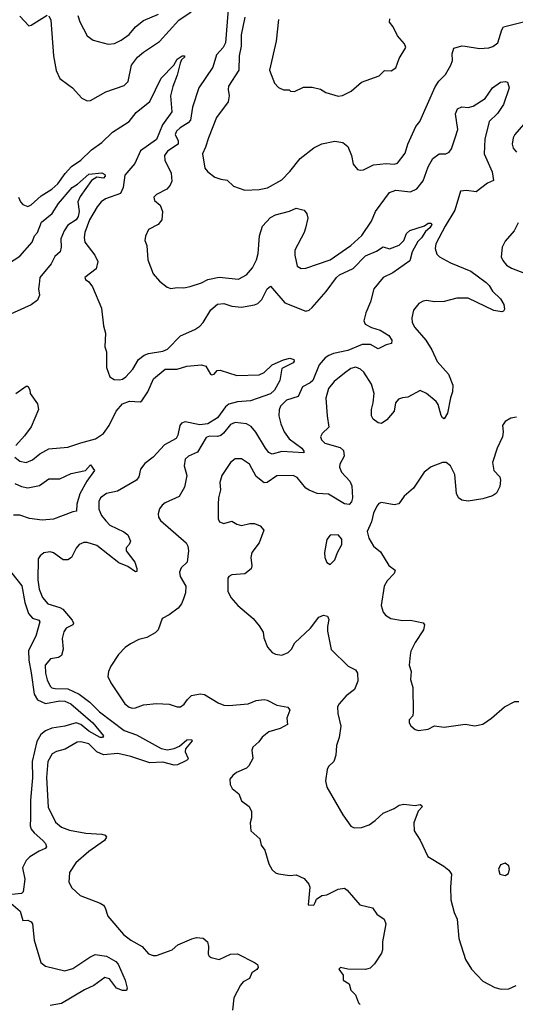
# Model space of a CAD drawing. Extents: x 2087054 to 2277909, y 548907 to 753496.
# Tile 287 of 444: x 2200005 to 2203088, y 669835 to 675959. Entities that reach past the tile are written whole.
import ezdxf

# ---------------------------------------------------------------- set-up
doc = ezdxf.new("R2010")
doc.units = 0

msp = doc.modelspace()

# ---------------------------------------------------------------- linework, layer by layer
at = {"layer": '0CON20XD'}
for points in [[(2201305.3, 676075), (2201285.7, 675814.3), (2201269.6, 675785), (2201228.8, 675741.2), (2201207.1, 675662.9), (2201118.1, 675535), (2201079.5, 675415), (2201066.6, 675333.4), (2201053, 675317), (2201002.9, 675287.1), (2200979.6, 675265), (2200971.8, 675245), (2200990, 675205), (2200991.1, 675185), (2200925, 675140.4), (2200905.6, 675115), (2200907.8, 675085), (2200946.4, 675005), (2200951.1, 674955), (2200940.9, 674929.1), (2200919.2, 674905), (2200855, 674872), (2200838.8, 674855), (2200843.8, 674835), (2200879.2, 674805), (2200894, 674765), (2200888, 674715), (2200865, 674686), (2200806, 674655), (2200787.7, 674612.3), (2200783.8, 674585), (2200796, 674555), (2200802, 674465), (2200835, 674377.5), (2200875, 674333.3), (2200922.5, 674295), (2200945, 674286.7), (2200985, 674293.3), (2201025, 674291.2), (2201065, 674300), (2201135, 674322), (2201175, 674342.9), (2201245, 674357.1), (2201365, 674345.7), (2201415, 674372.9), (2201452.5, 674415), (2201478.5, 674465), (2201487.5, 674505), (2201496.2, 674615), (2201515.3, 674674.7), (2201565, 674728.5), (2201595, 674744.5), (2201682.1, 674767.9), (2201725, 674786.2), (2201773.9, 674773.9), (2201791.7, 674751.7), (2201798.1, 674725), (2201782.7, 674662.7), (2201774.5, 674635), (2201716.5, 674525), (2201715.6, 674495), (2201730, 674425), (2201755, 674411.4), (2201785, 674414.3), (2201936.9, 674465), (2202065, 674554.7), (2202133.2, 674616.8), (2202193.2, 674706.8), (2202217.3, 674765), (2202305.3, 674884.7), (2202345, 674898.2), (2202435, 674888.1), (2202475, 674907.1), (2202513.6, 674956.4), (2202546.2, 675043.8), (2202574.3, 675095.7), (2202615, 675123.5), (2202655.4, 675124.6), (2202677.1, 675135), (2202690.9, 675155), (2202714.6, 675225), (2202730.4, 675275), (2202715.7, 675374.3), (2202728.8, 675405), (2202755, 675417.5), (2202795, 675412.9), (2202825, 675420), (2202900.9, 675469.1), (2202945, 675535.7), (2202995, 675569.2), (2203025, 675574.2), (2203039.4, 675569.4), (2203050.6, 675535), (2203015, 675432), (2202978, 675375), (2202924.7, 675325), (2202897.8, 675215), (2202894, 675125), (2202942.9, 675012.9), (2202952, 674958), (2202915, 674941.4), (2202845, 674888.6), (2202785, 674896.9), (2202746.9, 674893.1), (2202711.1, 674775), (2202652.2, 674675), (2202592.5, 674565), (2202589.2, 674535), (2202600.6, 674500.6), (2202615.5, 674485), (2202685, 674446.8), (2202811.9, 674395), (2202905.7, 674325), (2202925.6, 674305), (2202945, 674270), (2202995, 674223.3), (2203016.6, 674186.6), (2203020.9, 674159.1), (2203015, 674146), (2203005, 674142.5), (2202955, 674151.2), (2202795, 674226.7), (2202725, 674227.5), (2202645, 674205.8), (2202585, 674204.3), (2202535, 674212.5), (2202515, 674209.2), (2202487, 674193), (2202455, 674152.5), (2202444.5, 674105.5), (2202446.7, 674075), (2202462.5, 674045), (2202530.4, 673965), (2202568.2, 673905), (2202602.2, 673832.2), (2202672.1, 673755), (2202700, 673685), (2202698, 673645), (2202683.9, 673606.1), (2202665, 673511.2), (2202645, 673477.5), (2202635, 673482.5), (2202627.1, 673497.1), (2202607.8, 673565), (2202595, 673584.5), (2202535, 673634.4), (2202495, 673652.9), (2202419.7, 673610.3), (2202385, 673608), (2202361.2, 673598.8), (2202342, 673575), (2202333.8, 673525), (2202289.5, 673470.5), (2202255, 673447.5), (2202235, 673452.5), (2202203.3, 673475), (2202193.8, 673495), (2202192.5, 673535), (2202204, 673575), (2202210, 673635), (2202193, 673693), (2202145, 673767.5), (2202125, 673785.6), (2202095, 673797.8), (2202065, 673789.4), (2202025, 673761.5), (2201961.2, 673708.8), (2201925, 673664.3), (2201910, 673605), (2201917.5, 673495), (2201926.9, 673425), (2201885.5, 673384.5), (2201875.8, 673365), (2201883.1, 673345), (2201902.5, 673325), (2201998.6, 673298.6), (2202019.4, 673279.4), (2202022.2, 673245), (2201995.6, 673195), (2201993.6, 673175), (2202007.5, 673145), (2202058.3, 673088.3), (2202070.4, 673060.4), (2202075.3, 672985), (2202068.8, 672961.2), (2202055, 672944.4), (2202025, 672948.2), (2201925, 673007.8), (2201855, 673011.4), (2201805, 673031.9), (2201785, 673045.8), (2201731.1, 673111.1), (2201705, 673124.5), (2201605, 673122.9), (2201545, 673080.5), (2201525, 673077.5), (2201475, 673117.1), (2201434.3, 673195), (2201385, 673228.6), (2201345, 673227.1), (2201316, 673205), (2201262.5, 673125), (2201250.2, 673080.2), (2201252.9, 673035), (2201241.2, 672985), (2201239.4, 672945), (2201239.4, 672855), (2201247.5, 672835), (2201275, 672825.6), (2201325, 672840.5), (2201355, 672820.5), (2201383.8, 672813.8), (2201435.6, 672825.6), (2201465, 672825.6), (2201501.2, 672811.2), (2201522.5, 672785), (2201494.3, 672705), (2201448.1, 672645), (2201441.9, 672615), (2201448.3, 672561.7), (2201445, 672543.8), (2201405, 672513.5), (2201324.4, 672505.6), (2201305, 672496.2), (2201298.8, 672485), (2201298.6, 672405), (2201318.6, 672365), (2201362.5, 672315), (2201456.2, 672235), (2201495, 672190), (2201518.8, 672148.8), (2201524, 672115), (2201545.8, 672055.8), (2201575, 672023.8), (2201595, 672012), (2201635, 672006), (2201675, 672022.5), (2201695, 672044), (2201716.9, 672083.1), (2201812.9, 672175), (2201865, 672243.3), (2201895, 672256.2), (2201919.5, 672249.5), (2201928.6, 672228.6), (2201918.6, 672185), (2201920, 672155), (2201941.7, 672041.7), (2202047.5, 671937.5), (2202093.8, 671915), (2202106.1, 671893.9), (2202108, 671845), (2202087.6, 671792.4), (2202035, 671754), (2201991.4, 671705), (2201981.4, 671685), (2201983.3, 671645), (2202002.2, 671565), (2201992, 671495), (2201976, 671445), (2201971.2, 671385), (2201958.8, 671345), (2201926.1, 671313.9), (2201916.7, 671295), (2201908, 671225), (2201916, 671185), (2202015, 671013.3), (2202065, 670943.3), (2202085, 670933.8), (2202130, 670935), (2202178.3, 670951.7), (2202215, 670978), (2202265, 671024), (2202335, 671054), (2202365.6, 671074.4), (2202395, 671079.4), (2202465, 671072.5), (2202495, 671077.1), (2202505, 671072.5), (2202510, 671065), (2202484.1, 671035.9), (2202456.2, 670965), (2202458.8, 670915), (2202495.6, 670855.6), (2202544.4, 670754.4), (2202643.8, 670695), (2202675, 670668.8), (2202690.8, 670645), (2202684.2, 670564.2), (2202685.7, 670485), (2202706.6, 670406.6), (2202725.6, 670365), (2202736.9, 670245), (2202778.8, 670115), (2202814.5, 670054.5), (2202885, 669979.2), (2202960.5, 669940.5), (2202999.3, 669929.3), (2203047.5, 669932.5), (2203092.5, 669952.5)], [(2200005, 675980), (2200060.7, 675920.7), (2200076.1, 675923.9), (2200175, 675987.5)], [(2200185, 675983.3), (2200198.1, 675955), (2200214.5, 675735), (2200232, 675642), (2200255, 675593.8), (2200310.6, 675550.6), (2200333.8, 675535), (2200390.5, 675470.5), (2200425, 675453.8), (2200445, 675456.2), (2200540.3, 675509.7), (2200655, 675549.2), (2200680, 675575), (2200700.3, 675675), (2200737.7, 675725), (2200775, 675756.8), (2200875, 675822.2), (2200995, 675956.4), (2201072.1, 676007.9)], [(2200366.7, 675985), (2200378.1, 675945), (2200425, 675858.8), (2200461.2, 675831.2), (2200555, 675807.5), (2200595, 675811.4), (2200635, 675830.8), (2200685, 675865.7), (2200725.9, 675914.1), (2200775, 675954.5), (2200867.3, 675992.7)], [(2201404.7, 675975.3), (2201382.2, 675865), (2201381.7, 675795), (2201370.7, 675735), (2201367.1, 675645), (2201304.5, 675545), (2201301.8, 675525), (2201308.5, 675485), (2201301.7, 675448.3), (2201229.5, 675350.5), (2201178.9, 675225), (2201161.4, 675165), (2201140.8, 675125), (2201156.2, 675036.2), (2201175, 675012.5), (2201219.3, 674979.3), (2201255, 674966), (2201295, 674960), (2201335, 674923.8), (2201405, 674898.8), (2201495, 674901.9), (2201547, 674913), (2201635, 674962.5), (2201684.7, 675015.3), (2201750, 675095), (2201835, 675161.5), (2201885, 675186.5), (2201965, 675203.5), (2202015, 675194.4), (2202045, 675170.8), (2202069.5, 675115), (2202079.7, 675059.7), (2202106.1, 675026.1), (2202122, 675022), (2202144.1, 675025.9), (2202205, 675056.7), (2202285, 675064.5), (2202335, 675060), (2202355, 675066.9), (2202402.1, 675127.9), (2202418.9, 675185), (2202469.2, 675295), (2202494.2, 675325.8), (2202589.2, 675540.9), (2202612.9, 675577.1), (2202652.9, 675617.1), (2202686.2, 675675), (2202697.8, 675705), (2202694.5, 675745.5), (2202705, 675782.5), (2202755, 675795.8), (2202775.8, 675794.2), (2202865, 675780), (2202923.2, 675783.2), (2202948.3, 675791.7), (2202978.1, 675815), (2203003.6, 675896.4), (2203015, 675913.8), (2203287.4, 675982.6)], [(2201615, 675960), (2201600, 675825), (2201558.8, 675645), (2201590, 675565), (2201615, 675537.5), (2201645, 675523.3), (2201681.7, 675521.7), (2201690, 675515), (2201715, 675512.5), (2201770.7, 675539.3), (2201825, 675540), (2201875, 675527.5), (2201910, 675505), (2201985, 675483.3), (2202013, 675487), (2202066.1, 675513.9), (2202130.5, 675569.5), (2202240.7, 675609.3), (2202275, 675643.3), (2202315, 675641.2), (2202345, 675660), (2202365, 675717.5), (2202406.2, 675785), (2202398.3, 675808.3), (2202355, 675858.8), (2202328.6, 675915), (2202305, 675942.5), (2202307.5, 675965)], [(2199996.5, 674855), (2200010.5, 674825), (2200025, 674808.6), (2200055, 674797.5), (2200075, 674807.5), (2200137.4, 674862.6), (2200205, 674904.6), (2200241.2, 674938.8), (2200287.4, 675002.6), (2200326.9, 675045), (2200384.4, 675085), (2200450.6, 675149.4), (2200515, 675195.5), (2200581.5, 675258.5), (2200684.7, 675325.3), (2200729.4, 675380.6), (2200815, 675450), (2200885.3, 675595), (2200964.3, 675675.7), (2200985, 675714.2), (2201015, 675733.3), (2201030, 675735), (2201030, 675725), (2201010.9, 675709.1), (2201002.1, 675687.9), (2200985, 675614), (2200957.1, 675542.9), (2200942.8, 675485), (2200950.6, 675385), (2200892.1, 675305), (2200855, 675212.7), (2200756.3, 675143.7), (2200721.1, 675065), (2200658.8, 674991.2), (2200647.8, 674915), (2200631.2, 674878.8), (2200539.2, 674845), (2200511.9, 674825), (2200487.5, 674795), (2200438, 674715), (2200410, 674635), (2200406.2, 674605), (2200410.8, 674575), (2200471.8, 674495), (2200490, 674455), (2200480, 674410), (2200410, 674355), (2200413.6, 674343.6), (2200435, 674327.5), (2200457.4, 674297.4), (2200514, 674165), (2200526.2, 674055), (2200538.3, 674008.3), (2200534, 673925), (2200543.6, 673893.6), (2200543.6, 673796.4), (2200565, 673737.5), (2200591.7, 673721.7), (2200625, 673718.8), (2200645, 673724.2), (2200665, 673737.5), (2200709.2, 673785), (2200743.1, 673845), (2200777.9, 673872.1), (2200805, 673883.5), (2200895, 673896.4), (2200925, 673908.8), (2201005, 673992.3), (2201095, 674031.5), (2201125, 674052.1), (2201145.4, 674075), (2201192.9, 674155), (2201235, 674190.4), (2201275, 674194), (2201325, 674177.5), (2201385, 674170), (2201465, 674185.6), (2201485.5, 674194.5), (2201511.5, 674218.5), (2201545, 674285.8), (2201565, 674302), (2201655, 674198.6), (2201785, 674146.2), (2201805, 674152.5), (2201825, 674169.2), (2201911.5, 674268.5), (2201975, 674355.6), (2201995, 674371.5), (2202078.5, 674411.5), (2202155, 674489.4), (2202225, 674519.4), (2202265, 674546), (2202305, 674533.3), (2202365, 674555.6), (2202394.5, 674585), (2202411.9, 674628.1), (2202432.2, 674647.8), (2202523.5, 674676.5), (2202545, 674692.5), (2202563.8, 674693.8), (2202568, 674685), (2202557.1, 674665), (2202528.9, 674641.1), (2202505, 674602.1), (2202481.1, 674578.9), (2202446.9, 674515), (2202430.8, 674459.2), (2202326, 674384), (2202265, 674354.7), (2202206.7, 674285), (2202186.7, 674205), (2202157.3, 674135), (2202146.4, 674086.4), (2202153.1, 674065), (2202193.5, 674043.5), (2202247.4, 674027.4), (2202301.8, 673995), (2202320, 673965), (2202316.7, 673945), (2202285, 673937.3), (2202235, 673911.9), (2202187.8, 673937.8), (2202135, 673938.6), (2202045, 673902), (2201956.3, 673883.7), (2201928.7, 673871.3), (2201904.8, 673855.2), (2201866.8, 673813.2), (2201827.7, 673715), (2201810.6, 673699.4), (2201764.5, 673675), (2201737.1, 673615), (2201665, 673592), (2201627.1, 673555), (2201617.9, 673532.1), (2201616.8, 673495), (2201628.8, 673445), (2201649.4, 673395), (2201681.4, 673351.4), (2201760, 673295), (2201773.1, 673275), (2201771.2, 673265), (2201635, 673272.4), (2201575, 673257.5), (2201555, 673266.9), (2201534.2, 673294.2), (2201473.7, 673393.6), (2201445, 673428.9), (2201415, 673444.5), (2201345, 673453.8), (2201315, 673442.1), (2201272.5, 673387.5), (2201255, 673373.7), (2201235, 673367.6), (2201185, 673368.9), (2201165, 673360), (2201109.9, 673270.1), (2201054.7, 673245.3), (2201034.4, 673225), (2201027.8, 673185), (2201044.3, 673125), (2201028.9, 673051.1), (2200996.4, 672993.6), (2200910, 672955), (2200890.3, 672939.7), (2200874.1, 672915.9), (2200866.2, 672885), (2200868.8, 672865), (2200881.2, 672845), (2201040, 672705), (2201051.4, 672685), (2201054.1, 672655.9), (2201045.8, 672585), (2201009.7, 672550.3), (2200997.7, 672522.3), (2201002.5, 672495), (2201038.6, 672435), (2201036.7, 672395), (2201023.1, 672356.9), (2201010.8, 672325), (2200990.7, 672299.3), (2200935, 672258.6), (2200890, 672235), (2200866.7, 672165), (2200846.7, 672145), (2200795, 672117.5), (2200745, 672104.2), (2200693.6, 672076.4), (2200661.2, 672055), (2200619.7, 672010.3), (2200571.7, 671938.3), (2200558, 671905), (2200553.8, 671875), (2200572, 671835), (2200658, 671705), (2200685, 671684.2), (2200705, 671677.1), (2200725, 671678.6), (2200775, 671698.5), (2200855, 671706.7), (2200935, 671701.9), (2200985, 671686), (2201004, 671686), (2201028.3, 671701.7), (2201048.3, 671731.7), (2201073.8, 671755), (2201127, 671767), (2201155, 671762.5), (2201239.5, 671709.5), (2201275, 671696.4), (2201306.3, 671693.7), (2201425, 671703.3), (2201475, 671724.4), (2201525, 671731.9), (2201545, 671727.5), (2201605, 671695.8), (2201672.7, 671682.7), (2201686, 671665), (2201666.2, 671615), (2201671.2, 671575), (2201625, 671550.5), (2201555, 671530.6), (2201512.8, 671497.2), (2201491.7, 671468.3), (2201454, 671435), (2201449.2, 671415), (2201454, 671365), (2201430.5, 671319.5), (2201415, 671303.3), (2201353.9, 671276.1), (2201330.7, 671259.3), (2201312.5, 671235), (2201313, 671203), (2201327, 671177), (2201367.5, 671145), (2201385, 671100), (2201432.5, 671065), (2201447.5, 671035), (2201447.5, 670995), (2201437.5, 670965), (2201442.5, 670915), (2201497.5, 670865), (2201507.5, 670825), (2201530, 670795), (2201555, 670710), (2201575, 670672.5), (2201595, 670653.3), (2201615, 670646.7), (2201685, 670636.7), (2201725, 670641.2), (2201775, 670618.8), (2201803.6, 670583.6), (2201810, 670565), (2201800, 670455), (2201835, 670452.5), (2201841.7, 670468.3), (2201850.7, 670489.3), (2201885, 670512.5), (2201915, 670516), (2201985, 670552.5), (2202025, 670556.9), (2202042, 670545), (2202121.2, 670455), (2202200, 670435), (2202226.1, 670396.1), (2202272.5, 670365), (2202282.5, 670335), (2202262.5, 670225), (2202262, 670175), (2202255.7, 670154.3), (2202212.3, 670087.7), (2202185, 670061.2), (2202155, 670052), (2202045, 670053.3), (2202000, 670065), (2201990, 670055), (2202016.4, 670016.4), (2202017.5, 669985), (2202055, 669962.5), (2202065, 669922.5), (2202093.8, 669895), (2202113.3, 669845), (2202123.3, 669835)], [(2203177.6, 675352.4), (2203084.3, 675245), (2203074.4, 675225), (2203068.5, 675185), (2203075, 675158.8), (2203094.6, 675134.6)], [(2199935, 674442.5), (2200005, 674488.4), (2200082.5, 674575), (2200095.9, 674614.1), (2200115.9, 674635), (2200140.1, 674699.9), (2200206.3, 674753.7), (2200246.9, 674815), (2200331.3, 674915), (2200365, 674936), (2200435, 674997.8), (2200516.2, 675006.2), (2200535, 674996.2), (2200535.6, 674985), (2200525, 674973.9), (2200485, 674980), (2200452.3, 674957.7), (2200380.1, 674859.9), (2200366.3, 674825), (2200375.2, 674765), (2200368.4, 674735), (2200355, 674714.8), (2200305, 674680.6), (2200280.5, 674645), (2200260, 674595), (2200262.5, 674545), (2200255.6, 674515), (2200223.8, 674486.2), (2200199.7, 674440.3), (2200130, 674355), (2200125.6, 674315), (2200122.2, 674285), (2200127.5, 674245), (2200114.3, 674215), (2200075, 674185.6), (2199905, 674108.2)], [(2203106, 674695), (2203080, 674645), (2203025, 674581.2), (2203006.4, 674543.6), (2203000, 674485), (2203010.5, 674460.5), (2203032.7, 674432.7), (2203065, 674412.5), (2203171.1, 674371.1)], [(2199975, 673238.6), (2200005, 673212.9), (2200045.8, 673205.8), (2200085, 673221.1), (2200130.7, 673259.3), (2200185, 673289.6), (2200305, 673300.3), (2200385, 673327.7), (2200477, 673353), (2200525, 673385.5), (2200560.4, 673435), (2200604.8, 673525.2), (2200645, 673570), (2200686.9, 673586.9), (2200755, 673581.9), (2200765, 673588.6), (2200800.8, 673645), (2200836.7, 673725), (2200908.8, 673785), (2200985, 673784.5), (2201045, 673804.2), (2201135, 673812.5), (2201162.5, 673805), (2201192.5, 673755), (2201200.7, 673750.7), (2201215, 673753.3), (2201232.9, 673777.1), (2201251.3, 673778.7), (2201355, 673746.4), (2201495, 673749.2), (2201525, 673764.2), (2201575, 673812.5), (2201645, 673844.2), (2201685, 673852.9), (2201710, 673845), (2201712.5, 673835), (2201705.7, 673825), (2201635, 673790), (2201622.9, 673715), (2201588.8, 673655), (2201565, 673632.9), (2201441.3, 673588.7), (2201358.7, 673581.3), (2201305, 673566.8), (2201285, 673550.4), (2201235, 673482.9), (2201175, 673445.2), (2201125, 673439.7), (2201035, 673457.7), (2201010.4, 673449.6), (2201000, 673435), (2200988.5, 673375), (2200978.6, 673355), (2200905, 673314.4), (2200835, 673238.5), (2200782.1, 673197.9), (2200756.8, 673163.2), (2200745.5, 673115), (2200731.9, 673095), (2200612.9, 673027.1), (2200545, 673012.2), (2200507.1, 672985), (2200496.8, 672963.2), (2200496.5, 672915), (2200514.5, 672875), (2200541.2, 672841.2), (2200565, 672814.5), (2200653.4, 672773.4), (2200677.1, 672755), (2200694, 672715), (2200686.2, 672695), (2200666.2, 672675), (2200666, 672655), (2200720.6, 672585), (2200734, 672546), (2200733.3, 672526.7), (2200725, 672526), (2200677.2, 672557.2), (2200620.8, 672580.8), (2200485, 672689.7), (2200425, 672707.5), (2200403.1, 672706.9), (2200375, 672694.2), (2200355, 672671.2), (2200326, 672615), (2200305, 672599.2), (2200275, 672600), (2200215, 672643.1), (2200195, 672648.9), (2200155, 672644.2), (2200132, 672625), (2200120, 672605), (2200117.9, 672475), (2200126.5, 672416.5), (2200145.6, 672365), (2200180, 672325), (2200255, 672302.5), (2200272, 672292), (2200331.8, 672225), (2200339.5, 672205), (2200335, 672194.4), (2200294.4, 672175), (2200278.2, 672151.8), (2200268.8, 672111.2), (2200275.9, 672045), (2200265.4, 672004.6), (2200247, 671993), (2200195.6, 671984.4), (2200163.6, 671945), (2200164.7, 671895), (2200175, 671854), (2200193.7, 671813.7), (2200205, 671803.8), (2200225, 671798.8), (2200305, 671797.5), (2200375.2, 671765.2), (2200440.4, 671715), (2200501.8, 671655), (2200655, 671538.4), (2200731.8, 671511.8), (2200885, 671427.2), (2200925, 671418.8), (2200965, 671426.4), (2200998.3, 671441.7), (2201045, 671480), (2201072.5, 671482.5), (2201078, 671475), (2201035.5, 671425), (2201034.5, 671405), (2201053.1, 671365), (2201049.2, 671355), (2201035, 671347.5), (2200986, 671324), (2200965, 671322.2), (2200895, 671340.9), (2200815, 671337.9), (2200695, 671377), (2200615, 671394.4), (2200525, 671387.1), (2200485, 671405.3), (2200434.8, 671454.8), (2200385, 671468.7), (2200362.5, 671465), (2200287.4, 671422.6), (2200232.6, 671407.4), (2200206.6, 671393.4), (2200178.7, 671345), (2200170.3, 671245), (2200181.9, 671061.9), (2200228.3, 670968.3), (2200265, 670936.7), (2200315, 670917.9), (2200415, 670899.6), (2200514.6, 670894.6), (2200536.9, 670886.9), (2200544.3, 670875), (2200532.9, 670855), (2200434.5, 670785.5), (2200354.6, 670715), (2200314.4, 670655), (2200310.5, 670595), (2200329.8, 670559.8), (2200381.3, 670511.3), (2200505, 670464.5), (2200525, 670451.9), (2200536.5, 670435), (2200553.4, 670383.4), (2200649.7, 670269.7), (2200696.2, 670235), (2200766.2, 670195), (2200805, 670150), (2200835, 670138.6), (2200855, 670140), (2200952.5, 670175), (2200987.5, 670205), (2201075, 670243.3), (2201105, 670250), (2201145, 670246.2), (2201173.9, 670223.9), (2201180, 670195), (2201177, 670147), (2201182.5, 670135), (2201195, 670127.5), (2201245, 670113.3), (2201315, 670146.7), (2201359.3, 670149.3), (2201466.1, 670096.1), (2201483, 670083), (2201487.5, 670065), (2201478.8, 670051.2), (2201449.5, 670030.5), (2201434.2, 669995.8), (2201395, 669976.2), (2201377.5, 669955), (2201336.7, 669875), (2201328.3, 669798.3)], [(2199980, 673635), (2200045, 673680), (2200055, 673680), (2200067, 673657), (2200070, 673635), (2200115, 673570), (2200121.9, 673535), (2200075, 673427.5), (2200035, 673371.4), (2199979.8, 673310.2)], [(2203095, 673487.5), (2203060.7, 673480.7), (2203025, 673460), (2203007.5, 673435), (2203013.3, 673395), (2203008.8, 673365), (2202975.8, 673295), (2202945.7, 673205), (2202954.2, 673155), (2202992, 673115), (2202995.7, 673095.7), (2202992, 673055), (2202971.2, 673015), (2202945, 672998), (2202885, 672979.2), (2202795, 672964), (2202755, 672970.8), (2202733.8, 672985), (2202722.7, 673012.7), (2202711.2, 673131.2), (2202683.8, 673185), (2202657.5, 673205), (2202635.9, 673205.9), (2202565, 673177.5), (2202520, 673145), (2202454, 673045), (2202396.2, 672995), (2202362.3, 672947.7), (2202335, 672942), (2202255, 672956.2), (2202239.5, 672950.5), (2202225.7, 672934.3), (2202205, 672890), (2202192.7, 672835), (2202167.1, 672775), (2202175.6, 672735), (2202206, 672685), (2202249.3, 672649.3), (2202301.2, 672565), (2202341.2, 672535), (2202334.2, 672515), (2202290.9, 672469.1), (2202272.7, 672435), (2202253.1, 672315), (2202265, 672273.3), (2202281.2, 672255), (2202312.5, 672235), (2202385, 672222.5), (2202435, 672224), (2202515, 672207.5), (2202523.3, 672195), (2202516.2, 672165), (2202465.8, 672085), (2202438.3, 672031.7), (2202432.7, 672007.3), (2202427.5, 671945), (2202439.2, 671905), (2202436, 671855), (2202450, 671805), (2202452, 671655), (2202449.5, 671630.5), (2202427.5, 671605), (2202427.5, 671585), (2202437, 671567), (2202463.9, 671543.9), (2202485, 671537.5), (2202545, 671547.5), (2202585, 671566.7), (2202645, 671560), (2202775, 671578.6), (2202835, 671567.5), (2202885, 671578.6), (2202940, 671615), (2203021.2, 671685), (2203085, 671718.6), (2203109.1, 671719.1)], [(2199975, 673075.3), (2200015, 673056.6), (2200055, 673048), (2200127.5, 673062.5), (2200185, 673104.3), (2200255, 673103.8), (2200325, 673137.5), (2200414.3, 673155.7), (2200445, 673190), (2200470, 673155), (2200421.3, 673088.7), (2200379.3, 673010.7), (2200360.4, 672945), (2200357, 672903), (2200335, 672897.8), (2200215, 672853.1), (2200145, 672846.2), (2200065, 672857.3), (2200005, 672877.5), (2199965, 672876.9)], [(2201935, 672571.2), (2201965, 672598.8), (2201981.1, 672645), (2202008.6, 672695), (2202007.7, 672727.7), (2201985, 672755.8), (2201935, 672753.1), (2201914.5, 672725.5), (2201901.1, 672645), (2201903.1, 672615), (2201915, 672583.8), (2201935, 672571.2)], [(2199894.3, 672595), (2200018.5, 672438.5), (2200036.9, 672335), (2200059.3, 672265), (2200085, 672237.7), (2200123.8, 672225), (2200130.5, 672215), (2200105.5, 672125), (2200060, 672035), (2200061.1, 671975), (2200075.9, 671895.9), (2200095.2, 671765.2), (2200115, 671728.7), (2200165, 671705.2), (2200255, 671723.7), (2200285, 671719.8), (2200322.3, 671705), (2200459.2, 671585), (2200526.2, 671505), (2200520, 671495), (2200504.3, 671495), (2200434.9, 671534.9), (2200385, 671575.9), (2200355, 671585.4), (2200285, 671566.1), (2200205, 671553.3), (2200164.4, 671535.6), (2200136.9, 671513.1), (2200110.3, 671469.7), (2200081.6, 671345), (2200084, 671244), (2200071.7, 671105), (2200072.2, 670992.2), (2200069.4, 670945), (2200076.7, 670925), (2200095, 670901.2), (2200148.2, 670855), (2200164.3, 670835), (2200170.8, 670815), (2200163.3, 670805), (2200125, 670788.6), (2200067.9, 670752.1), (2200045, 670730.6), (2200022.9, 670685), (2200035.5, 670614.5), (2200026.2, 670535), (2200015, 670524), (2199955, 670518.6)], [(2203025, 670637.5), (2203035, 670642.5), (2203045, 670650), (2203052.5, 670675), (2203047, 670697), (2203025, 670712.5), (2202995, 670702.5), (2202983.8, 670675), (2202992.5, 670645), (2203025, 670637.5)], [(2199949.7, 670465), (2200007.5, 670415), (2200025, 670357.5), (2200055, 670358.8), (2200075, 670348.8), (2200084, 670335), (2200095.4, 670235), (2200136.5, 670095), (2200165, 670072.1), (2200285, 670044.6), (2200335, 670059.1), (2200441.3, 670128.7), (2200475, 670144.5), (2200545, 670135.4), (2200602.1, 670102.1), (2200616.4, 670085), (2200660.8, 669985), (2200672.5, 669935), (2200668.3, 669921.7), (2200645, 669920.8), (2200607.1, 669935), (2200563.2, 669993.2), (2200535, 670002.5), (2200466.6, 669953.4), (2200406.7, 669925), (2200265, 669840.5), (2200195, 669827.5)]]:
    msp.add_lwpolyline(points, dxfattribs=at)

doc.saveas('drawing.dxf')
